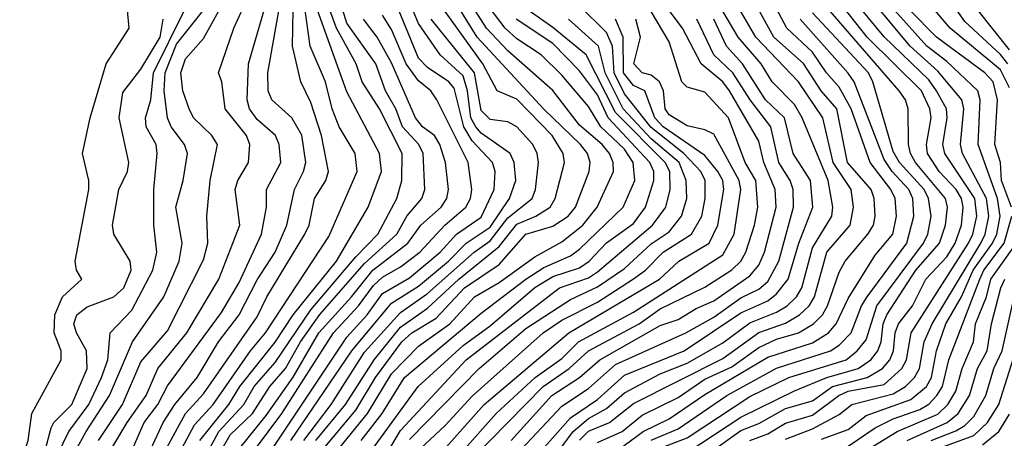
# Model space of a CAD drawing. Header units: metres. Extents: x -51132 to -49532, y -231222 to -229437.
# Tile 359 of 656: x -50814 to -50759, y -229757 to -229734. Entities that reach past the tile are written whole.
import ezdxf

# ---------------------------------------------------------------- set-up
doc = ezdxf.new("R2010")
doc.units = ezdxf.units.M
for name, color, linetype in [('CONTOUR_HALF', 8, 'Continuous'), ('CONTOUR_INDEX', 1, 'Continuous'), ('CONTOUR_INTER', 3, 'Continuous')]:
    doc.layers.add(name, color=color, linetype=linetype)

msp = doc.modelspace()

# ---------------------------------------------------------------- linework, layer by layer
at = {"layer": 'CONTOUR_HALF'}
for points, elevation in [([(-50809.433, -229757.259), (-50808.099, -229755.259), (-50807.08, -229752.883), (-50805.58, -229751.142), (-50803.58, -229747.18), (-50803.344, -229746.259), (-50803.393, -229744.759), (-50803.21, -229742.759), (-50802.8, -229740.759), (-50803.106, -229740.259), (-50804.127, -229739.259), (-50804.383, -229738.759), (-50804.731, -229737.759), (-50804.836, -229736.759), (-50804.58, -229735.971), (-50803.58, -229734.848), (-50801.328, -229730.759)], 10.5), ([(-50758.58, -229735.475), (-50762.08, -229731.074)], 31.5), ([(-50796.048, -229757.759), (-50794.42, -229755.759), (-50793.08, -229753.545), (-50791.58, -229752.007), (-50789.825, -229750.759), (-50788.443, -229749.259), (-50787.08, -229748.461), (-50785.08, -229747.016), (-50783.58, -229746.18), (-50782.408, -229745.259), (-50781.604, -229744.259), (-50780.692, -229742.259), (-50780.705, -229741.759), (-50780.904, -229741.259), (-50781.325, -229740.759), (-50782.58, -229739.672), (-50784.08, -229737.747), (-50786.58, -229735.525), (-50787.775, -229734.259), (-50789.372, -229731.759)], 18.5), ([(-50798.708, -229757.259), (-50795.302, -229752.259), (-50793.08, -229749.597), (-50791.58, -229748.663), (-50789.893, -229747.259), (-50788.909, -229746.259), (-50787.58, -229745.371), (-50786.492, -229743.759), (-50786.141, -229742.759), (-50786.236, -229741.759), (-50786.466, -229741.259), (-50788.08, -229740.129), (-50788.37, -229739.759), (-50788.648, -229739.259), (-50788.83, -229737.759), (-50789.08, -229736.915), (-50790.358, -229735.759), (-50791.58, -229733.997), (-50792.302, -229732.259)], 16.5), ([(-50781.58, -229757.387), (-50780.203, -229756.759), (-50779.08, -229755.862), (-50777.08, -229754.868), (-50775.58, -229753.849), (-50774.08, -229753.163), (-50772.58, -229752.088), (-50771.58, -229751.617), (-50770.368, -229751.259), (-50769.527, -229750.759), (-50769.012, -229750.259), (-50768.732, -229749.759), (-50768.08, -229747.874), (-50767.754, -229747.259), (-50766.495, -229745.759), (-50766.166, -229745.259), (-50766.081, -229744.759), (-50766.128, -229743.759), (-50766.303, -229743.259), (-50767.624, -229741.759), (-50768.215, -229738.759), (-50769.09, -229737.759), (-50770.08, -229736.235), (-50771.742, -229734.759), (-50773.119, -229732.259)], 25.5), ([(-50773.08, -229757.267), (-50772.08, -229756.902), (-50771.08, -229756.296), (-50769.58, -229755.85), (-50768.114, -229754.759), (-50767.58, -229754.523), (-50765.58, -229754.138), (-50764.586, -229753.259), (-50764.327, -229752.759), (-50764.063, -229751.259), (-50760.864, -229746.259), (-50760.621, -229745.759), (-50760.404, -229744.759), (-50760.519, -229743.759), (-50762.188, -229741.259), (-50762.295, -229740.759), (-50762.065, -229739.259), (-50762.105, -229738.759), (-50762.647, -229737.759), (-50763.08, -229737.151), (-50765.58, -229734.738), (-50767.615, -229732.259)], 28.5), ([(-50758.58, -229737.59), (-50759.08, -229736.581), (-50761.889, -229734.259), (-50763.58, -229732.253)], 30.5), ([(-50776.58, -229757.937), (-50773.58, -229755.96), (-50770.58, -229754.493), (-50768.77, -229753.759), (-50767.021, -229753.259), (-50766.326, -229752.759), (-50765.922, -229752.259), (-50765.736, -229751.759), (-50765.631, -229750.759), (-50765.432, -229750.259), (-50763.809, -229747.759), (-50762.493, -229746.259), (-50762.145, -229745.259), (-50762.036, -229744.259), (-50762.146, -229743.759), (-50763.823, -229741.759), (-50764.105, -229741.259), (-50764.214, -229740.759), (-50764.242, -229738.759), (-50764.379, -229738.259), (-50764.734, -229737.759), (-50769.08, -229732.765)], 27.5), ([(-50813.866, -229758.759), (-50813.375, -229757.259), (-50813.164, -229755.759), (-50811.525, -229752.759), (-50811.518, -229752.259), (-50811.908, -229751.259), (-50811.872, -229750.259), (-50811.442, -229749.259), (-50810.375, -229748.259), (-50810.666, -229747.759), (-50810.743, -229747.259), (-50809.988, -229743.259), (-50809.978, -229742.759), (-50810.329, -229741.259), (-50809.898, -229739.259), (-50809.02, -229736.259), (-50807.736, -229734.259), (-50807.82, -229733.259)], 8.5), ([(-50813.843, -229763.759), (-50813.278, -229761.759), (-50812.055, -229758.759), (-50811.102, -229756.759), (-50809.978, -229755.259), (-50809.279, -229753.759), (-50808.923, -229752.759), (-50808.791, -229751.259), (-50807.58, -229750.004), (-50806.4, -229747.759), (-50806.18, -229746.759), (-50806.357, -229745.259), (-50806.344, -229743.259), (-50806.162, -229741.259), (-50806.229, -229740.759), (-50806.77, -229739.759), (-50806.823, -229739.259), (-50806.526, -229738.259), (-50806.375, -229736.759), (-50804.639, -229733.259)], 9.5), ([(-50807.539, -229757.759), (-50806.883, -229756.259), (-50806.123, -229755.259), (-50805.58, -229754.218), (-50802.58, -229750.128), (-50801.58, -229748.455), (-50800.341, -229745.759), (-50800.054, -229744.259), (-50800.056, -229743.259), (-50799.266, -229741.759), (-50799.344, -229740.759), (-50799.567, -229740.259), (-50800.58, -229739.366), (-50801.007, -229738.759), (-50801.142, -229738.259), (-50801.058, -229736.259), (-50800.191, -229733.259)], 11.5), ([(-50805.936, -229758.259), (-50804.58, -229755.768), (-50803.58, -229754.661), (-50800.58, -229750.371), (-50800.051, -229749.259), (-50797.917, -229745.759), (-50797.678, -229745.259), (-50797.389, -229743.759), (-50796.752, -229742.759), (-50796.605, -229742.259), (-50796.997, -229740.259), (-50797.58, -229738.405), (-50798.135, -229737.259), (-50798.618, -229735.259), (-50798.58, -229733.259)], 12.5), ([(-50803.782, -229757.259), (-50802.155, -229755.259), (-50801.548, -229754.259), (-50799.58, -229751.773), (-50798.58, -229750.259), (-50796.161, -229747.259), (-50794.391, -229744.259), (-50793.647, -229742.259), (-50793.75, -229741.259), (-50795.58, -229737.807), (-50797.209, -229733.259)], 13.5), ([(-50803.58, -229759.552), (-50802.08, -229756.946), (-50800.837, -229755.759), (-50799.867, -229754.259), (-50799.003, -229753.259), (-50798.155, -229751.759), (-50797.08, -229750.244), (-50794.58, -229747.395), (-50792.786, -229745.759), (-50792.226, -229744.759), (-50791.397, -229743.759), (-50791.213, -229743.259), (-50791.311, -229741.259), (-50791.565, -229740.759), (-50792.472, -229739.759), (-50792.832, -229738.759), (-50793.423, -229737.759), (-50793.953, -229736.259), (-50795.58, -229733.978), (-50795.805, -229733.259)], 14.5), ([(-50797.302, -229757.259), (-50795.653, -229755.259), (-50794.046, -229752.759), (-50792.58, -229750.954), (-50791.08, -229749.876), (-50789.33, -229748.259), (-50787.08, -229746.446), (-50786.08, -229745.192), (-50785.032, -229744.759), (-50784.216, -229744.259), (-50783.941, -229743.759), (-50783.423, -229741.759), (-50783.503, -229741.259), (-50784.118, -229740.259), (-50786.08, -229738.224), (-50787.174, -229737.759), (-50787.98, -229736.259), (-50790.08, -229733.329)], 17.5), ([(-50788.544, -229758.259), (-50784.615, -229754.259), (-50783.167, -229753.259), (-50782.08, -229752.269), (-50779.249, -229750.759), (-50778.08, -229749.928), (-50775.58, -229748.71), (-50774.08, -229747.753), (-50773.577, -229747.259), (-50773.291, -229746.759), (-50772.807, -229745.259), (-50772.629, -229744.259), (-50772.742, -229742.759), (-50773.342, -229741.759), (-50774.268, -229739.259), (-50775.58, -229737.835), (-50776.58, -229737.557), (-50776.873, -229737.259), (-50777.58, -229735.026), (-50778.58, -229733.332)], 22.5), ([(-50785.907, -229760.759), (-50782.948, -229756.759), (-50782.08, -229756.047), (-50781.08, -229755.479), (-50780.08, -229754.604), (-50778.08, -229753.555), (-50776.58, -229752.955), (-50774.58, -229751.811), (-50773.08, -229750.694), (-50771.58, -229750.111), (-50770.994, -229749.759), (-50770.473, -229749.259), (-50770.176, -229748.759), (-50769.58, -229746.526), (-50768.49, -229744.759), (-50768.445, -229744.259), (-50768.694, -229742.759), (-50770.159, -229739.259), (-50770.58, -229738.513), (-50771.824, -229737.259), (-50772.446, -229736.259), (-50773.727, -229734.759), (-50774.58, -229733.323)], 24.5), ([(-50769.08, -229757.19), (-50767.58, -229756.663), (-50766.58, -229755.873), (-50764.08, -229754.976), (-50763.217, -229754.259), (-50762.932, -229753.759), (-50762.658, -229752.259), (-50762.141, -229750.759), (-50761.258, -229749.259), (-50760.616, -229747.759), (-50759.525, -229746.259), (-50759.294, -229745.759), (-50759.11, -229744.759), (-50759.244, -229743.759), (-50760.322, -229740.759), (-50760.22, -229738.259), (-50760.349, -229737.759), (-50762.08, -229736.119), (-50763.194, -229735.259), (-50765.006, -229733.259)], 29.5), ([(-50801.432, -229758.759), (-50799.202, -229755.759), (-50796.328, -229751.259), (-50794.918, -229749.759), (-50794.08, -229748.627), (-50793.58, -229748.151), (-50792.58, -229747.579), (-50791.509, -229746.759), (-50790.096, -229745.259), (-50788.94, -229744.259), (-50788.673, -229743.759), (-50788.597, -229743.259), (-50788.8, -229741.759), (-50790.555, -229738.259), (-50790.889, -229737.759), (-50791.58, -229737.199), (-50792.259, -229736.259), (-50793.08, -229734.336), (-50793.58, -229733.545)], 15.5), ([(-50794.135, -229757.759), (-50791.602, -229754.259), (-50789.08, -229751.973), (-50787.58, -229750.87), (-50785.08, -229748.738), (-50784.08, -229748.117), (-50782.58, -229747.632), (-50782.053, -229747.259), (-50781.08, -229746.242), (-50779.58, -229745.161), (-50778.902, -229744.259), (-50778.432, -229742.759), (-50778.431, -229742.259), (-50778.664, -229741.759), (-50780.992, -229739.259), (-50781.58, -229737.986), (-50782.58, -229736.64), (-50784.08, -229735.119), (-50786.131, -229733.759)], 19.5), ([(-50792.08, -229757.218), (-50788.193, -229753.259), (-50785.58, -229751.019), (-50783.08, -229749.399), (-50781.58, -229748.7), (-50780.08, -229747.664), (-50778.58, -229746.294), (-50777.58, -229745.627), (-50776.897, -229744.759), (-50776.59, -229743.759), (-50776.624, -229742.759), (-50777.027, -229741.759), (-50778.58, -229740.43), (-50780.139, -229738.759), (-50781.155, -229736.759), (-50781.519, -229735.259), (-50783.194, -229733.759)], 20.5), ([(-50791.08, -229758.812), (-50787.916, -229755.259), (-50783.188, -229751.259), (-50778.125, -229748.259), (-50777.042, -229747.259), (-50775.342, -229746.259), (-50774.858, -229745.259), (-50774.524, -229743.259), (-50774.576, -229742.759), (-50774.854, -229742.259), (-50775.58, -229741.374), (-50777.913, -229739.759), (-50778.385, -229739.259), (-50778.941, -229737.759), (-50779.58, -229737.464), (-50780.125, -229736.759), (-50780.151, -229734.759), (-50780.573, -229733.759)], 21.5), ([(-50787.241, -229759.259), (-50783.58, -229755.348), (-50782.08, -229754.36), (-50780.58, -229753.027), (-50776.654, -229751.259), (-50775.08, -229750.38), (-50773.58, -229749.314), (-50772.58, -229748.824), (-50772.08, -229748.392), (-50771.452, -229747.259), (-50770.632, -229744.259), (-50770.661, -229743.259), (-50770.832, -229742.759), (-50771.455, -229741.759), (-50771.896, -229739.759), (-50773.067, -229738.259), (-50774.024, -229736.759), (-50775.09, -229735.759), (-50776.04, -229733.759)], 23.5), ([(-50778.58, -229757.252), (-50777.08, -229756.608), (-50774.353, -229754.759), (-50771.58, -229753.233), (-50768.58, -229752.261), (-50768.08, -229751.947), (-50767.428, -229751.259), (-50766.851, -229749.759), (-50766.523, -229749.259), (-50764.314, -229746.259), (-50763.919, -229744.759), (-50763.982, -229743.759), (-50764.201, -229743.259), (-50765.132, -229742.259), (-50765.58, -229741.592), (-50767.256, -229737.259), (-50767.58, -229736.78), (-50770.272, -229733.759)], 26.5), ([(-50769.58, -229759.676), (-50764.85, -229756.759), (-50762.58, -229755.799), (-50762.023, -229755.259), (-50761.58, -229754.523), (-50761.229, -229753.259), (-50760.59, -229751.759), (-50760.473, -229750.759), (-50759.873, -229749.259), (-50759.616, -229748.259), (-50758.189, -229746.259)], 30.5), ([(-50762.957, -229757.259), (-50761.58, -229756.732), (-50761.08, -229756.438), (-50760.58, -229755.922), (-50759.91, -229754.759), (-50759.45, -229753.259), (-50758.987, -229752.259), (-50758.206, -229748.759)], 31.5), ([(-50760.08, -229757.519), (-50759.18, -229756.759), (-50758.58, -229755.808)], 32.5)]:
    msp.add_lwpolyline(points, dxfattribs=dict(at, elevation=elevation))
at = {"layer": 'CONTOUR_INDEX'}
for points, elevation in [([(-50794.678, -229760.259), (-50792.58, -229756.718), (-50788.909, -229752.759), (-50783.709, -229748.759), (-50782.08, -229748.196), (-50781.58, -229747.861), (-50778.517, -229745.259), (-50777.763, -229744.259), (-50777.516, -229743.259), (-50777.544, -229742.259), (-50777.802, -229741.759), (-50780.58, -229738.972), (-50782.214, -229735.759), (-50784.08, -229734.222), (-50786.08, -229732.811)], 20), ([(-50782.58, -229757.252), (-50782.08, -229756.75), (-50780.92, -229756.259), (-50779.58, -229755.203), (-50774.58, -229752.687), (-50772.58, -229751.243), (-50771.08, -229750.721), (-50770.304, -229750.259), (-50769.772, -229749.759), (-50769.465, -229749.259), (-50768.777, -229746.759), (-50767.482, -229745.259), (-50767.287, -229744.259), (-50767.417, -229743.259), (-50768.421, -229741.759), (-50769.002, -229739.259), (-50770.356, -229737.259), (-50772.75, -229734.759), (-50773.911, -229732.759)], 25), ([(-50811.501, -229759.259), (-50810.119, -229756.759), (-50808.832, -229754.759), (-50807.544, -229751.759), (-50805.786, -229749.259), (-50804.934, -229747.259), (-50804.761, -229746.259), (-50805.13, -229744.259), (-50804.707, -229742.759), (-50804.472, -229741.259), (-50804.64, -229740.759), (-50805.388, -229739.759), (-50805.581, -229739.259), (-50805.771, -229737.759), (-50805.725, -229736.759), (-50805.08, -229735.156), (-50803.581, -229733.259)], 10), ([(-50758.473, -229744.259), (-50759.024, -229742.759), (-50759.086, -229741.759), (-50759.401, -229740.759), (-50759.255, -229738.259), (-50759.49, -229737.259), (-50759.965, -229736.759), (-50762.655, -229734.759), (-50764.139, -229733.259)], 30), ([(-50802.08, -229758.359), (-50800.08, -229755.882), (-50798.58, -229753.737), (-50797.145, -229751.259), (-50795.313, -229749.259), (-50794.126, -229747.759), (-50792.172, -229746.259), (-50791.439, -229745.259), (-50790.312, -229744.259), (-50789.988, -229743.759), (-50789.895, -229743.259), (-50790.076, -229741.759), (-50790.384, -229740.759), (-50790.69, -229740.259), (-50791.349, -229739.759), (-50791.74, -229739.259), (-50793.08, -229736.194), (-50793.883, -229734.759), (-50794.651, -229733.759)], 15), ([(-50767.58, -229757.58), (-50766.08, -229756.558), (-50765.08, -229756.058), (-50763.58, -229755.546), (-50763.08, -229755.239), (-50762.63, -229754.759), (-50762.314, -229754.259), (-50761.964, -229752.759), (-50760.24, -229748.259), (-50760.01, -229747.759), (-50758.878, -229746.259), (-50758.45, -229744.759)], 30)]:
    msp.add_lwpolyline(points, dxfattribs=dict(at, elevation=elevation))
at = {"layer": 'CONTOUR_INTER'}
for points, elevation in [([(-50806.514, -229757.759), (-50805.828, -229756.259), (-50805.18, -229755.259), (-50803.922, -229753.759), (-50802.733, -229751.759), (-50801.595, -229750.259), (-50800.58, -229748.31), (-50799.58, -229746.762), (-50798.92, -229745.259), (-50798.498, -229743.259), (-50797.989, -229742.259), (-50797.87, -229741.759), (-50798.08, -229740.235), (-50798.648, -229739.259), (-50799.768, -229738.259), (-50799.968, -229737.759), (-50799.979, -229736.759), (-50798.933, -229730.759)], 12), ([(-50796.903, -229757.759), (-50795.08, -229755.568), (-50793.97, -229753.759), (-50792.514, -229751.759), (-50791.955, -229751.259), (-50790.58, -229750.437), (-50789.014, -229748.759), (-50787.08, -229747.45), (-50785.58, -229745.763), (-50784.08, -229745.305), (-50783.211, -229744.759), (-50782.808, -229744.259), (-50782.048, -229742.259), (-50781.994, -229741.759), (-50782.148, -229741.259), (-50782.533, -229740.759), (-50784.58, -229738.791), (-50788.293, -229734.759), (-50790.154, -229731.759)], 18), ([(-50794.771, -229757.259), (-50793.599, -229755.759), (-50792.35, -229753.759), (-50788.08, -229750.157), (-50785.579, -229748.259), (-50784.58, -229747.616), (-50783.08, -229746.964), (-50782.58, -229746.586), (-50780.139, -229744.259), (-50779.501, -229742.759), (-50779.589, -229741.759), (-50780.08, -229741.016), (-50781.388, -229739.759), (-50782.08, -229738.639), (-50783.58, -229736.883), (-50784.724, -229735.759), (-50786.08, -229734.862), (-50786.74, -229734.259), (-50788.58, -229731.833)], 19), ([(-50771.08, -229757.187), (-50769.58, -229756.612), (-50768.08, -229755.811), (-50767.385, -229755.259), (-50765.08, -229754.67), (-50764.387, -229754.259), (-50763.887, -229753.759), (-50763.595, -229753.259), (-50763.353, -229751.759), (-50762.906, -229750.759), (-50760.18, -229746.259), (-50759.931, -229745.759), (-50759.726, -229744.759), (-50759.862, -229743.759), (-50761.196, -229741.259), (-50761.309, -229740.759), (-50761.13, -229738.759), (-50761.246, -229738.259), (-50762.58, -229736.655), (-50764.118, -229735.259), (-50767.045, -229731.759)], 29), ([(-50801.759, -229760.759), (-50795.58, -229751.503), (-50794.444, -229750.259), (-50793.58, -229749.074), (-50792.08, -229748.192), (-50790.371, -229746.759), (-50789.455, -229745.759), (-50788.08, -229744.816), (-50787.356, -229743.259), (-50787.303, -229742.259), (-50787.439, -229741.759), (-50788.58, -229740.547), (-50789.037, -229739.759), (-50789.58, -229737.613), (-50789.89, -229737.259), (-50791.08, -229736.462), (-50791.58, -229735.929), (-50793.088, -229732.259)], 16), ([(-50781.08, -229758.281), (-50779.028, -229756.759), (-50777.58, -229756.067), (-50775.58, -229754.709), (-50772.08, -229752.624), (-50769.58, -229751.817), (-50768.686, -229751.259), (-50768.252, -229750.759), (-50767.58, -229749.345), (-50766.08, -229746.925), (-50765.096, -229745.759), (-50764.883, -229744.759), (-50764.968, -229743.759), (-50765.213, -229743.259), (-50766.353, -229741.759), (-50767.425, -229738.759), (-50768.08, -229737.556), (-50768.794, -229736.759), (-50769.58, -229735.598), (-50771.017, -229734.259), (-50772.08, -229732.259)], 26), ([(-50776.08, -229758.492), (-50773.58, -229756.703), (-50772.58, -229756.318), (-50771.08, -229755.486), (-50769.58, -229755.055), (-50768.465, -229754.259), (-50766.517, -229753.759), (-50765.679, -229753.259), (-50765.269, -229752.759), (-50765.056, -229752.259), (-50764.968, -229751.259), (-50764.777, -229750.759), (-50763.997, -229749.759), (-50763.247, -229748.259), (-50762.08, -229747.015), (-50761.604, -229746.259), (-50761.265, -229745.259), (-50761.159, -229744.259), (-50761.261, -229743.759), (-50761.565, -229743.259), (-50762.498, -229742.259), (-50763.163, -229741.259), (-50763.22, -229740.759), (-50762.957, -229739.259), (-50763.023, -229738.759), (-50763.499, -229737.759), (-50766.529, -229734.759), (-50768.501, -229732.259)], 28), ([(-50758.674, -229736.259), (-50759.08, -229735.726), (-50761.08, -229733.891), (-50762.212, -229732.259)], 31), ([(-50809.324, -229758.759), (-50807.834, -229756.259), (-50806.771, -229754.759), (-50806.122, -229753.259), (-50804.516, -229751.259), (-50802.713, -229748.259), (-50801.542, -229745.259), (-50801.806, -229743.259), (-50801.668, -229742.759), (-50801.073, -229741.759), (-50800.985, -229740.759), (-50801.185, -229740.259), (-50802.37, -229738.759), (-50802.548, -229737.259), (-50802.733, -229736.759), (-50801.883, -229734.259), (-50801.08, -229732.491)], 11), ([(-50786.404, -229757.259), (-50784.129, -229754.759), (-50782.589, -229753.759), (-50781.451, -229752.759), (-50778.08, -229750.858), (-50777.08, -229750.526), (-50776.08, -229749.906), (-50775.08, -229749.475), (-50773.08, -229748.084), (-50772.58, -229747.493), (-50772.253, -229746.759), (-50771.601, -229744.259), (-50771.666, -229743.259), (-50772.291, -229741.759), (-50772.58, -229740.562), (-50774.212, -229737.759), (-50774.592, -229737.259), (-50775.802, -229736.259), (-50776.841, -229734.259), (-50777.964, -229732.759)], 23), ([(-50805.354, -229758.759), (-50804.08, -229756.395), (-50803.035, -229755.259), (-50800.954, -229752.259), (-50800.11, -229751.259), (-50796.58, -229745.887), (-50794.998, -229742.259), (-50795.111, -229741.259), (-50796, -229739.759), (-50796.394, -229738.759), (-50796.765, -229737.259), (-50797.62, -229735.259), (-50797.896, -229733.259)], 13), ([(-50804.888, -229760.759), (-50802.726, -229756.759), (-50801.333, -229755.259), (-50800.74, -229754.259), (-50799.58, -229752.916), (-50797.58, -229749.974), (-50795.08, -229747.027), (-50793.837, -229745.759), (-50792.778, -229743.759), (-50792.506, -229742.759), (-50792.49, -229741.259), (-50793.749, -229738.759), (-50794.715, -229737.259), (-50795.055, -229736.259), (-50796.147, -229734.259), (-50796.522, -229733.259)], 14), ([(-50791.497, -229757.759), (-50790.08, -229756.44), (-50788.58, -229754.802), (-50784.608, -229751.259), (-50783.58, -229750.563), (-50781.58, -229749.544), (-50779.58, -229748.252), (-50778.893, -229747.759), (-50777.914, -229746.759), (-50776.335, -229745.759), (-50775.76, -229744.759), (-50775.561, -229743.759), (-50775.57, -229742.759), (-50775.82, -229742.259), (-50776.757, -229741.259), (-50778.58, -229739.799), (-50780.08, -229737.93), (-50780.644, -229736.759), (-50780.744, -229735.259), (-50781.08, -229734.51), (-50782.58, -229733.015)], 21), ([(-50778.08, -229757.695), (-50776.58, -229757.118), (-50773.08, -229754.815), (-50770.904, -229753.759), (-50767.694, -229752.759), (-50767.08, -229752.265), (-50766.58, -229751.649), (-50765.978, -229749.759), (-50763.381, -229746.259), (-50763.146, -229745.759), (-50762.958, -229744.759), (-50763.102, -229743.759), (-50763.352, -229743.259), (-50764.714, -229741.759), (-50765.08, -229741.142), (-50766.214, -229737.259), (-50766.455, -229736.759), (-50769.58, -229733.407)], 27), ([(-50812.393, -229757.759), (-50812.08, -229756.561), (-50811.932, -229756.259), (-50810.935, -229755.259), (-50810.08, -229753.259), (-50810.113, -229752.259), (-50810.676, -229751.259), (-50810.813, -229750.759), (-50810.654, -229750.259), (-50810.08, -229749.803), (-50808.58, -229749.252), (-50808.022, -229748.759), (-50807.607, -229747.759), (-50807.667, -229747.259), (-50808.58, -229745.759), (-50808.658, -229745.259), (-50808.304, -229743.259), (-50807.818, -229742.259), (-50807.75, -229741.759), (-50808.293, -229739.259), (-50808.08, -229737.859), (-50807.08, -229736.559), (-50805.995, -229734.759), (-50805.838, -229733.759)], 9), ([(-50797.97, -229757.259), (-50796.451, -229755.259), (-50794.58, -229752.343), (-50792.58, -229750.133), (-50791.08, -229749.06), (-50788.473, -229746.759), (-50787.58, -229746.131), (-50786.58, -229744.85), (-50785.222, -229743.759), (-50785.05, -229743.259), (-50784.872, -229741.759), (-50784.945, -229741.259), (-50785.195, -229740.759), (-50786.085, -229739.759), (-50786.58, -229739.483), (-50787.58, -229739.357), (-50788.08, -229738.854), (-50788.441, -229736.759), (-50790.875, -229733.759)], 17), ([(-50791.08, -229760.079), (-50787.247, -229755.759), (-50785.056, -229753.759), (-50783.58, -229752.697), (-50782.65, -229751.759), (-50779.58, -229750.112), (-50774.58, -229746.906), (-50773.947, -229745.759), (-50773.579, -229743.259), (-50773.68, -229742.759), (-50775.08, -229740.177), (-50775.58, -229739.928), (-50776.58, -229739.719), (-50777.58, -229739.103), (-50777.803, -229738.759), (-50777.9, -229737.759), (-50778.114, -229737.259), (-50778.58, -229736.888), (-50779.089, -229736.759), (-50779.544, -229736.259), (-50779.174, -229734.759), (-50779.433, -229733.759)], 22), ([(-50786.427, -229759.759), (-50783.08, -229756.009), (-50781.58, -229754.974), (-50780.08, -229753.623), (-50776.75, -229752.259), (-50773.58, -229750.137), (-50772.08, -229749.477), (-50771.58, -229749.087), (-50770.936, -229748.259), (-50770.35, -229746.259), (-50769.564, -229744.259), (-50769.693, -229742.759), (-50770.666, -229741.259), (-50771.144, -229739.259), (-50772.193, -229738.259), (-50773.482, -229736.259), (-50774.382, -229735.259), (-50775.085, -229733.759)], 24), ([(-50764.301, -229757.259), (-50762.064, -229756.259), (-50761.447, -229755.759), (-50760.807, -229754.759), (-50760.369, -229753.259), (-50759.828, -229752.259), (-50759.591, -229750.759), (-50759.061, -229748.759), (-50758.849, -229748.259)], 31), ([(-50762.65, -229757.759), (-50760.58, -229756.988), (-50759.814, -229756.259), (-50759.178, -229755.259), (-50757.905, -229751.259)], 32)]:
    msp.add_lwpolyline(points, dxfattribs=dict(at, elevation=elevation))

doc.saveas('drawing.dxf')
